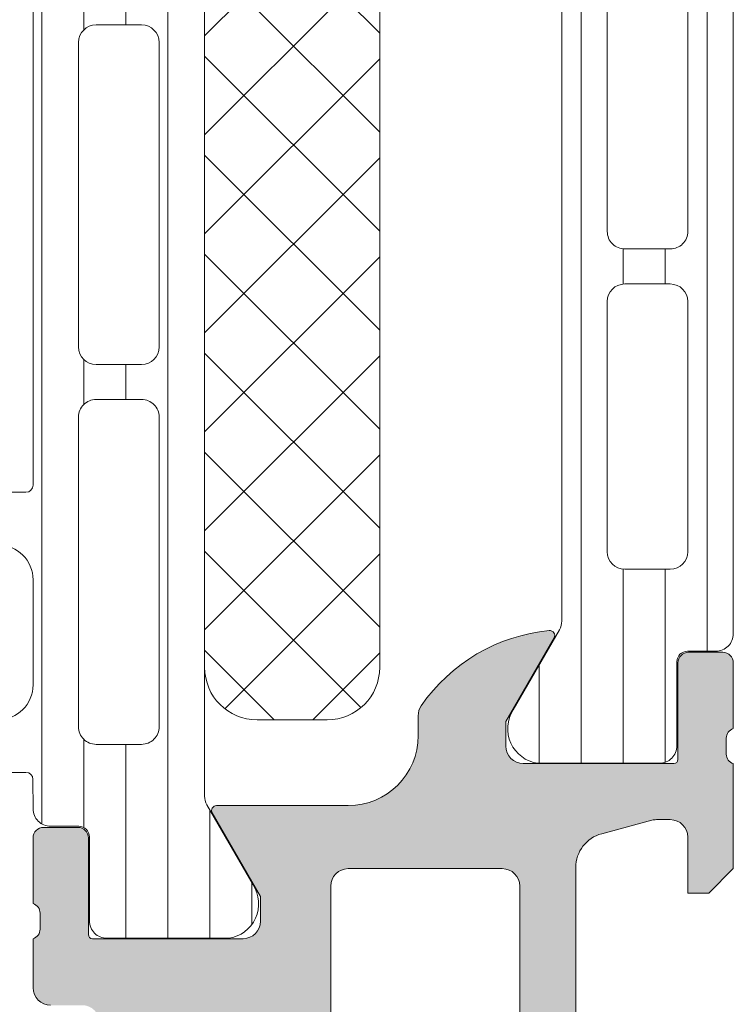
# Model space of a CAD drawing. Header units: millimetres. Extents: x 213386 to 506888, y 183055 to 450952.
# Tile 781 of 1056: x 392011 to 392031, y 319015 to 319043. Entities that reach past the tile are written whole.
import ezdxf

# ---------------------------------------------------------------- set-up
doc = ezdxf.new("R2010")
doc.units = ezdxf.units.MM
doc.layers.add('FASÁDA DETAILNÍ', color=255, linetype='Continuous', lineweight=0)
doc.layers.add('NOVA', color=255, linetype='Continuous', lineweight=0)

# ---------------------------------------------------------------- blocks, each defined once
blk = doc.blocks.new('A$C69D17D4D')
at = {"layer": 'FASÁDA DETAILNÍ'}
h = blk.add_hatch(dxfattribs=at)
h.set_pattern_fill('LINIE', color=256, scale=1.2, angle=90, style=0)
h.set_pattern_definition([(90, (-5930.206503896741, 1268.05732668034), (-1.2, 7.347638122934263e-17), [])])
edge = h.paths.add_edge_path()
edge.add_arc((-5948.180276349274, 1271.592023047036), 0.3000000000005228, 359.9979247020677, 449.9979247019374)
edge.add_line((-5948.180265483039, 1271.89202304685), (-5948.990596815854, 1271.892051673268))
edge.add_arc((-5948.990581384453, 1272.392048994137), 0.4999973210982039, 179.9976177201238, 269.99823168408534, ccw=False)
edge.add_line((-5949.490578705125, 1272.392069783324), (-5949.491899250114, 1273.233142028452))
edge.add_arc((-5949.691899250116, 1273.233142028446), 0.1999999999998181, 359.9999999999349, 450)
edge.add_line((-5949.691899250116, 1273.433142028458), (-5953.791899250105, 1273.433142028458))
edge.add_arc((-5953.791899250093, 1273.933142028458), 0.5, 180, 270, ccw=False)
edge.add_line((-5954.291899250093, 1273.933142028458), (-5954.291899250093, 1274.763891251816))
edge.add_arc((-5953.291899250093, 1274.763891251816), 1, 105.0000000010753, 179.9999999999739, ccw=False)
edge.add_line((-5953.550718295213, 1275.7298170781), (-5952.791899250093, 1275.933142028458))
edge.add_line((-5952.791899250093, 1275.933142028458), (-5952.791899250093, 1274.933142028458))
edge.add_line((-5952.791899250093, 1274.933142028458), (-5950.491899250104, 1274.933142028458))
edge.add_arc((-5950.493608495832, 1275.937268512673), 1.004127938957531, 270.0975300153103, 359.7659122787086)
edge.add_line((-5949.489488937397, 1275.933166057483), (-5949.489488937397, 1278.933044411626))
edge.add_arc((-5950.493608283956, 1278.929016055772), 1.004127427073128, 0.2298596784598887, 89.90248202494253)
edge.add_line((-5950.491899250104, 1279.933142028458), (-5952.791899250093, 1279.933142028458))
edge.add_line((-5952.791899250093, 1279.933142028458), (-5952.791899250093, 1278.933142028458))
edge.add_line((-5952.791899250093, 1278.933142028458), (-5953.550718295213, 1279.136466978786))
edge.add_arc((-5953.291899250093, 1280.102392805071), 1.000000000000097, 180, 254.999999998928, ccw=False)
edge.add_line((-5954.291899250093, 1280.102392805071), (-5954.291899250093, 1280.933142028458))
edge.add_arc((-5953.791899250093, 1280.933142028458), 0.5, 90, 180, ccw=False)
edge.add_line((-5953.791899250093, 1281.433142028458), (-5949.691899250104, 1281.433142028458))
edge.add_arc((-5949.693627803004, 1281.637315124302), 0.2041804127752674, 270.4850610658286, 358.8441310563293)
edge.add_line((-5949.489488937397, 1281.633196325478), (-5949.489466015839, 1307.47456313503))
edge.add_arc((-5948.989468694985, 1307.474547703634), 0.4999973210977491, 89.99761772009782, 179.9982316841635, ccw=False)
edge.add_line((-5948.989447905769, 1307.974545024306), (-5948.179116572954, 1307.974516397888))
edge.add_arc((-5948.179105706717, 1308.27451639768), 0.2999999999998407, 269.9979247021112, 359.9979247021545)
edge.add_line((-5947.879105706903, 1308.274505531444), (-5947.879350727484, 1310.67450392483))
edge.add_arc((-5947.379354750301, 1310.674488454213), 0.4999959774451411, 89.99762222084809, 179.9982271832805, ccw=False)
edge.add_line((-5947.379334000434, 1311.17448443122), (-5943.902792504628, 1311.174357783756))
edge.add_arc((-5944.045139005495, 1310.184544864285), 0.9999960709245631, -32.72909139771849, 81.81631665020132, ccw=False)
edge.add_line((-5943.20390593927, 1309.643879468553), (-5944.522458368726, 1307.360270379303))
edge.add_arc((-5944.089454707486, 1307.110254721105), 0.4999999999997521, 149.997928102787, 179.9978647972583)
edge.add_line((-5944.589454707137, 1307.11027335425), (-5944.590541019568, 1272.756004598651))
edge.add_arc((-5944.090541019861, 1272.755987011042), 0.5000000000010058, 179.9979846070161, 209.997921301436)
edge.add_line((-5944.523562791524, 1272.506002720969), (-5943.205175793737, 1270.222298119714))
edge.add_arc((-5944.046448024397, 1269.681693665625), 0.9999960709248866, -81.82046724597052, 32.7249408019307, ccw=False)
edge.add_line((-5943.904173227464, 1268.691870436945), (-5947.380714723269, 1268.69199708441))
edge.add_arc((-5947.380699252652, 1269.191993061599), 0.4999959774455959, 179.9976222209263, 269.9982271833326, ccw=False)
edge.add_line((-5947.880695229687, 1269.192013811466), (-5947.880276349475, 1271.592012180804))
edge = h.paths.add_edge_path(flags=16)
edge.add_line((-5947.690000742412, 1295.783135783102), (-5946.390006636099, 1295.783135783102))
edge.add_arc((-5946.390002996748, 1296.283132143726), 0.4999963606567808, 269.9995829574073, 360.0004170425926)
edge.add_line((-5945.890006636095, 1296.283135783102), (-5945.890006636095, 1305.133129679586))
edge.add_arc((-5946.390002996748, 1305.133133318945), 0.4999963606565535, 359.9995829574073, 450.0004170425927)
edge.add_line((-5946.390006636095, 1305.633129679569), (-5947.690000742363, 1305.633129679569))
edge.add_arc((-5947.690017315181, 1305.133129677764), 0.5000000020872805, 89.99810089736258, 179.9999997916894)
edge.add_line((-5948.190017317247, 1305.133129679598), (-5948.190017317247, 1296.283135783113))
edge.add_arc((-5947.690017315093, 1296.283135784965), 0.5000000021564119, 180.0000002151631, 270.0018990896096)
edge = h.paths.add_edge_path(flags=16)
edge.add_arc((-5947.690017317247, 1285.583129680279), 0.5, 179.9999999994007, 270)
edge.add_line((-5947.690017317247, 1285.083129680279), (-5946.390006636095, 1285.083129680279))
edge.add_arc((-5946.390006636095, 1285.583129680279), 0.5, 270, 360.0000000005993)
edge.add_line((-5945.890006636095, 1285.583129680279), (-5945.890006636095, 1294.283135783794))
edge.add_arc((-5946.390006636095, 1294.2831357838), 0.5, 6.253224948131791e-10, 89.99999999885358)
edge.add_line((-5946.390006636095, 1294.7831357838), (-5947.690017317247, 1294.7831357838))
edge.add_arc((-5947.690017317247, 1294.2831357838), 0.5, 89.99999999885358, 179.9999999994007)
edge.add_line((-5948.190017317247, 1294.2831357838), (-5948.190017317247, 1285.583129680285))
edge = h.paths.add_edge_path(flags=16)
edge.add_arc((-5946.390002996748, 1283.583133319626), 0.4999963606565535, 359.9995829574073, 450.0004170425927)
edge.add_line((-5946.390006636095, 1284.083129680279), (-5947.690000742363, 1284.083129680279))
edge.add_arc((-5947.690017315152, 1283.583129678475), 0.5000000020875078, 89.99810089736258, 179.9999997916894)
edge.add_line((-5948.190017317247, 1283.583129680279), (-5948.190017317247, 1274.733120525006))
edge.add_arc((-5947.690032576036, 1274.733120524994), 0.4999847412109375, 179.9999999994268, 270)
edge.add_line((-5947.690032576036, 1274.233135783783), (-5946.390021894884, 1274.233135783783))
edge.add_arc((-5946.390021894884, 1274.733151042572), 0.5000152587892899, 270, 360.0000000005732)
edge.add_line((-5945.890006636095, 1274.733151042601), (-5945.890006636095, 1283.583129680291))
h = blk.add_hatch(dxfattribs=at)
h.set_pattern_fill('_USER', color=256, scale=1.2, angle=90, style=0, pattern_type=0)
h.set_pattern_definition([(90, (0, 0), (-1.2, 7.347638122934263e-17), [])])
edge = h.paths.add_edge_path()
edge.add_line((-5934.456477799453, 1277.506049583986), (-5935.77494751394, 1275.222392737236))
edge.add_arc((-5934.933694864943, 1274.681757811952), 0.9999960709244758, 507.2729839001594, 621.8183919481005)
edge.add_line((-5935.076005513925, 1273.69193973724), (-5931.599464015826, 1273.69193973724))
edge.add_arc((-5931.599461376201, 1274.191935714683), 0.4999959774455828, 269.9996975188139, 360.0003024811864)
edge.add_line((-5931.099465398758, 1274.191938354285), (-5931.099797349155, 1276.591936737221))
edge.add_arc((-5930.799797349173, 1276.591936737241), 0.3000000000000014, 450, 539.9999999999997, ccw=False)
edge.add_line((-5930.799797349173, 1276.891936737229), (-5929.98946601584, 1276.891936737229))
edge.add_arc((-5929.989463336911, 1277.391934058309), 0.4999973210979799, 269.999693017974, 360.0003069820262)
edge.add_line((-5929.489466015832, 1277.391936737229), (-5929.489466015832, 1307.474411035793))
edge.add_arc((-5929.989463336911, 1307.474413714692), 0.4999973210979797, 359.9996930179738, 450.0003069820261)
edge.add_line((-5929.989466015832, 1307.974411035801), (-5930.799797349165, 1307.974411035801))
edge.add_arc((-5930.799797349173, 1308.274411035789), 0.3000000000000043, 180, 269.99999999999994, ccw=False)
edge.add_line((-5931.099797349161, 1308.274411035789), (-5931.099465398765, 1310.674409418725))
edge.add_arc((-5931.599461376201, 1310.674412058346), 0.4999959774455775, 359.9996975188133, 450.0003024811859)
edge.add_line((-5931.599464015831, 1311.174408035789), (-5935.076005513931, 1311.174408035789))
edge.add_arc((-5934.933694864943, 1310.184589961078), 0.9999960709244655, 458.1816080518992, 572.7270160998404)
edge.add_line((-5935.774947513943, 1309.643955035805), (-5934.456477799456, 1307.360298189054))
edge.add_arc((-5934.889490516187, 1307.110298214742), 0.5000000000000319, 360.000059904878, 389.9999965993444, ccw=False)
edge.add_line((-5934.389490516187, 1307.110298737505), (-5934.389490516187, 1277.756049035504))
edge.add_arc((-5934.889490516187, 1277.756049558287), 0.5000000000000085, 330.0000034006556, 359.9999400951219, ccw=False)
edge = h.paths.add_edge_path(flags=16)
edge.add_line((-5933.089479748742, 1298.082766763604), (-5933.089464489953, 1305.232791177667))
edge.add_arc((-5932.589420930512, 1305.232747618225), 0.5000435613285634, 450.0049911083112, 539.9950088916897, ccw=False)
edge.add_line((-5932.589464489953, 1305.732791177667), (-5931.289455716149, 1305.732791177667))
edge.add_arc((-5931.289483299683, 1305.232778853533), 0.5000123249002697, 360.00141220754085, 449.9968392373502, ccw=False)
edge.add_line((-5930.789470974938, 1305.232791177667), (-5930.789470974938, 1298.082766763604))
edge.add_arc((-5931.289514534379, 1298.082810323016), 0.5000435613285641, 270.0049911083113, 359.9950088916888, ccw=False)
edge.add_line((-5931.289470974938, 1297.582766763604), (-5932.589479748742, 1297.582766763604))
edge.add_arc((-5932.589436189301, 1298.082810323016), 0.5000435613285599, 180.0049911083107, 269.9950088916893, ccw=False)
edge = h.paths.add_edge_path(flags=16)
edge.add_line((-5933.089479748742, 1279.732767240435), (-5933.089479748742, 1286.882793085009))
edge.add_arc((-5932.589436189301, 1286.882749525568), 0.5000435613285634, 450.0049911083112, 539.9950088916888, ccw=False)
edge.add_line((-5932.589479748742, 1287.382793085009), (-5931.289470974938, 1287.382793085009))
edge.add_arc((-5931.289514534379, 1286.882749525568), 0.5000435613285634, 360.0049911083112, 449.9950088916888, ccw=False)
edge.add_line((-5930.789470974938, 1286.882793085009), (-5930.789470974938, 1279.732767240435))
edge.add_arc((-5931.289514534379, 1279.732810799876), 0.5000435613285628, 270.00499110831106, 359.99500889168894, ccw=False)
edge.add_line((-5931.289470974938, 1279.232767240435), (-5932.589479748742, 1279.232767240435))
edge.add_arc((-5932.589436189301, 1279.732810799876), 0.5000435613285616, 180.004991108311, 269.99500889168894, ccw=False)
edge = h.paths.add_edge_path(flags=16)
edge.add_line((-5933.089479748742, 1288.882793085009), (-5933.089479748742, 1296.082766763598))
edge.add_arc((-5932.589530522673, 1296.082817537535), 0.4999492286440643, 89.99418114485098, 180.0058188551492, ccw=False)
edge.add_line((-5932.589479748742, 1296.582766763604), (-5931.289470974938, 1296.582766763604))
edge.add_arc((-5931.289420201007, 1296.082817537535), 0.4999492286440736, 359.9941811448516, 450.00581885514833, ccw=False)
edge.add_line((-5930.789470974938, 1296.082766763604), (-5930.789470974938, 1288.882793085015))
edge.add_arc((-5931.289420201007, 1288.882742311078), 0.4999492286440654, 269.99418114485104, 360.005818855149, ccw=False)
edge.add_line((-5931.289470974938, 1288.382793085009), (-5932.589479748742, 1288.382793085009))
edge.add_arc((-5932.589530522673, 1288.882742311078), 0.4999492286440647, 179.994181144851, 270.005818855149, ccw=False)
h = blk.add_hatch(dxfattribs=at)
h.set_pattern_fill('NETZ', color=256, scale=2, angle=45, style=0)
h.set_pattern_definition([(45, (0, 0), (-1.414213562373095, 1.414213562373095), []), (135, (0, 0), (-1.414213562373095, -1.414213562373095), [])])
h.paths.add_polyline_path([(-5939.588731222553, 1276.433016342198, -0.4142135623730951), (-5941.088731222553, 1274.933016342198), (-5943.088731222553, 1274.933016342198, -0.4142135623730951), (-5944.588731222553, 1276.433016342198), (-5944.588731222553, 1303.433016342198, -0.4142135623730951), (-5943.088731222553, 1304.933016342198), (-5941.088731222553, 1304.933016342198, -0.4142135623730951), (-5939.588731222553, 1303.433016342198)])
h = blk.add_hatch(color=256, dxfattribs=at)
edge = h.paths.add_edge_path()
edge.add_arc((-5994.489398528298, 1256.682007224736), 0.5000674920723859, 180.0077324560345, 269.9922675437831, ccw=False)
edge.add_line((-5994.989466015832, 1256.681939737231), (-5994.989466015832, 1260.68193973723))
edge.add_arc((-5994.489398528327, 1260.681872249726), 0.5000674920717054, 450.00773245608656, 539.9922675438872, ccw=False)
edge.add_line((-5994.489466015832, 1261.181939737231), (-5993.189417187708, 1261.181939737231))
edge.add_arc((-5993.189454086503, 1260.681902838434), 0.5000369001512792, 360.00422797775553, 449.99577202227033, ccw=False)
edge.add_line((-5992.689417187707, 1260.681939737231), (-5992.689417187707, 1260.181939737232))
edge.add_line((-5992.689417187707, 1260.181939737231), (-5993.689417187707, 1260.181939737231))
edge.add_line((-5993.689417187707, 1260.181939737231), (-5993.689417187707, 1258.681939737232))
edge.add_arc((-5992.689454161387, 1258.68190276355), 0.9999630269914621, 539.9978814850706, 630.0021185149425)
edge.add_line((-5992.689417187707, 1257.681939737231), (-5988.689417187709, 1257.681939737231))
edge.add_arc((-5988.689494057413, 1258.682016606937), 1.000076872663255, 270.0044039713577, 359.9955960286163)
edge.add_line((-5987.689417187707, 1258.681939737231), (-5987.689417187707, 1260.181939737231))
edge.add_line((-5987.689417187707, 1260.181939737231), (-5988.689417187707, 1260.181939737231))
edge.add_line((-5988.689417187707, 1260.181939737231), (-5988.689417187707, 1260.681939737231))
edge.add_arc((-5988.189474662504, 1260.681997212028), 0.4999425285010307, 89.9934131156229, 180.0065868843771, ccw=False)
edge.add_line((-5988.189417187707, 1261.181939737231), (-5985.389429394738, 1261.181939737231))
edge.add_arc((-5985.389429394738, 1260.681939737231), 0.5000000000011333, 360.0000000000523, 450.0000000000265, ccw=False)
edge.add_line((-5984.889429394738, 1260.681939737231), (-5984.88942939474, 1260.481939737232))
edge.add_arc((-5985.389429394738, 1260.481939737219), 0.5000000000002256, 269.99999999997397, 359.99999999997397, ccw=False)
edge.add_line((-5985.389429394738, 1259.981939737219), (-5985.889429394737, 1259.981939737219))
edge.add_arc((-5985.889394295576, 1259.481904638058), 0.500035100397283, 450.0040217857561, 539.9959782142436)
edge.add_line((-5986.389429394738, 1259.481939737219), (-5986.389429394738, 1258.681936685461))
edge.add_arc((-5985.889412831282, 1258.681953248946), 0.5000165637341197, 180.0018979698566, 269.9981020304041)
edge.add_line((-5985.889429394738, 1258.181936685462), (-5954.589435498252, 1258.181936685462))
edge.add_line((-5954.589435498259, 1258.181936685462), (-5948.550977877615, 1258.614333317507))
edge.add_arc((-5948.589433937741, 1259.613553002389), 0.9999594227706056, 272.2040028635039, 359.9999999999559)
edge.add_line((-5947.589474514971, 1259.613553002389), (-5947.589474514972, 1266.282005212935))
edge.add_arc((-5948.089474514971, 1266.282005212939), 0.5000000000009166, 360.0000000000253, 449.9999999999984)
edge.add_line((-5948.089474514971, 1266.782005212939), (-5948.989474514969, 1266.782005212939))
edge.add_arc((-5948.989474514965, 1267.282005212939), 0.5000000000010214, 180.0000000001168, 270.0000000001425, ccw=False)
edge.add_line((-5949.489474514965, 1267.282005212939), (-5949.489474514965, 1268.682006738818))
edge.add_arc((-5949.568310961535, 1268.949527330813), 0.278895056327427, 286.4198764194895, 361.1645893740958)
edge.add_line((-5949.289473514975, 1268.955195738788), (-5949.289473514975, 1269.408789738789))
edge.add_arc((-5949.568341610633, 1269.414450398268), 0.2789255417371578, 358.8371299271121, 433.5754054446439)
edge.add_line((-5949.489474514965, 1269.681993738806), (-5949.489474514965, 1271.562004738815))
edge.add_arc((-5949.189474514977, 1271.562004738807), 0.3000000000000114, 450.00000000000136, 540, ccw=False)
edge.add_line((-5949.189474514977, 1271.862004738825), (-5948.209500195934, 1271.862004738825))
edge.add_arc((-5948.209500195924, 1271.562004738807), 0.2999999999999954, 360.0000000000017, 450.00000000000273, ccw=False)
edge.add_line((-5947.909500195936, 1271.562004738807), (-5947.909500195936, 1268.802006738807))
edge.add_arc((-5947.78950019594, 1268.802006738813), 0.1200000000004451, 539.9999999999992, 630)
edge.add_line((-5947.78950019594, 1268.682006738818), (-5943.489474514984, 1268.682006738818))
edge.add_arc((-5943.489474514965, 1269.182006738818), 0.5000000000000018, 269.9999999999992, 359.9999999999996)
edge.add_line((-5942.989474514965, 1269.182006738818), (-5942.989474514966, 1269.882006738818))
edge.add_line((-5942.989474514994, 1269.882006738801), (-5944.370969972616, 1272.274827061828))
edge.add_arc((-5944.251354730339, 1272.343886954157), 0.1381197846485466, 89.99999999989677, 209.9999999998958, ccw=False)
edge.add_line((-5944.251354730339, 1272.482006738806), (-5940.489474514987, 1272.482006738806))
edge.add_arc((-5940.489474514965, 1274.482006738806), 1.999999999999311, 270.0000000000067, 360.0000000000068)
edge.add_line((-5938.489474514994, 1274.482006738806), (-5938.489474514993, 1275.050002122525))
edge.add_arc((-5937.989474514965, 1275.050002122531), 0.5000000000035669, 505.5209282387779, 539.9999999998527, ccw=False)
edge.add_arc((-5934.279975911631, 1272.502528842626), 4.999999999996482, 455.34922800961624, 505.5209282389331, ccw=False)
edge.add_arc((-5934.72759429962, 1277.343880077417), 0.1381197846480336, 330.00000000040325, 457.70243749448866, ccw=False)
edge.add_line((-5934.607979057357, 1277.274820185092), (-5935.98947451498, 1274.881999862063))
edge.add_line((-5935.989474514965, 1274.88199986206), (-5935.989474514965, 1274.181999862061))
edge.add_arc((-5935.489474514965, 1274.181999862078), 0.5, 540, 630)
edge.add_line((-5935.489474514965, 1273.681999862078), (-5931.189448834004, 1273.681999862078))
edge.add_arc((-5931.189448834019, 1273.801999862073), 0.1199999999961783, 270, 359.9999999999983)
edge.add_line((-5931.069448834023, 1273.801999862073), (-5931.069448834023, 1276.561997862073))
edge.add_arc((-5930.769448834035, 1276.561997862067), 0.2999999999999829, 90, 180.0000000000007, ccw=False)
edge.add_line((-5930.769448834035, 1276.861997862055), (-5929.789474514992, 1276.861997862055))
edge.add_arc((-5929.789474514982, 1276.561997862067), 0.300000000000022, 360.00000000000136, 450, ccw=False)
edge.add_line((-5929.489474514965, 1276.561997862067), (-5929.489474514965, 1274.681986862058))
edge.add_arc((-5929.410607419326, 1274.414443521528), 0.2789255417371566, 466.424594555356, 541.1628700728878)
edge.add_line((-5929.689475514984, 1274.408782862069), (-5929.689475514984, 1273.955188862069))
edge.add_arc((-5929.410638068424, 1273.949520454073), 0.2788950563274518, 538.8354106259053, 613.5801235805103)
edge.add_line((-5929.489474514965, 1273.681999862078), (-5929.489474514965, 1270.681941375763))
edge.add_line((-5929.489474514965, 1270.681941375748), (-5930.189546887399, 1269.981838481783))
edge.add_line((-5930.189546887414, 1269.981838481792), (-5930.78955299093, 1269.981838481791))
edge.add_line((-5930.789552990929, 1269.981838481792), (-5930.789552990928, 1271.581844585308))
edge.add_arc((-5931.289562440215, 1271.581835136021), 0.5000094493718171, 360.0010827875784, 449.9989172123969)
edge.add_line((-5931.289552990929, 1272.081844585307), (-5931.684981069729, 1272.081844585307))
edge.add_arc((-5931.684981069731, 1271.581844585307), 0.5000000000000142, 450.0000000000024, 465.0000000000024)
edge.add_line((-5931.814390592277, 1272.064807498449), (-5933.24827734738, 1271.680598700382))
edge.add_arc((-5932.989458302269, 1270.714672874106), 1.000000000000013, 465.0000000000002, 540.0000000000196)
edge.add_line((-5933.989458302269, 1270.714672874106), (-5933.989458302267, 1264.981850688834))
edge.add_line((-5933.989458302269, 1264.981850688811), (-5930.789552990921, 1264.981850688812))
edge.add_line((-5930.789552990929, 1264.981850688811), (-5930.789552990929, 1265.78183848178))
edge.add_line((-5930.789552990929, 1265.78183848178), (-5930.189546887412, 1265.781838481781))
edge.add_line((-5930.189546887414, 1265.78183848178), (-5929.489565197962, 1264.569405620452))
edge.add_line((-5929.48956519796, 1264.569405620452), (-5929.489565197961, 1263.48185068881))
edge.add_line((-5929.48956519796, 1263.481850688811), (-5944.48947451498, 1263.481850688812))
edge.add_arc((-5944.489474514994, 1262.981850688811), 0.5000000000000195, 449.9999999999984, 540.0000000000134)
edge.add_line((-5944.989474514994, 1262.981850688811), (-5944.989474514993, 1257.181939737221))
edge.add_arc((-5945.989474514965, 1257.181939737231), 1, 270, 360.00000000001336, ccw=False)
edge.add_line((-5945.989474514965, 1256.181939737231), (-5994.489466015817, 1256.181939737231))
edge = h.paths.add_edge_path(flags=16)
edge.add_line((-5935.589458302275, 1265.78183848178), (-5935.589458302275, 1270.18183848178))
edge.add_arc((-5936.089458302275, 1270.181838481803), 0.5000000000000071, 360.0000000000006, 449.9999999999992)
edge.add_line((-5936.089458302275, 1270.681838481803), (-5940.489458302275, 1270.681838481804))
edge.add_arc((-5940.489458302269, 1270.181838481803), 0.4999999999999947, 449.9999999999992, 540.0000000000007)
edge.add_line((-5940.989458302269, 1270.181838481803), (-5940.989458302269, 1265.781838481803))
edge.add_arc((-5940.489458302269, 1265.78183848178), 0.5, 540, 630)
edge.add_line((-5940.489458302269, 1265.28183848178), (-5936.089458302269, 1265.28183848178))
edge.add_arc((-5936.089458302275, 1265.78183848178), 0.4999999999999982, 270, 360.0000000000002)
for p, q in [((-5929.489466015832, 1277.391936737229), (-5929.489466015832, 1307.474411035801)), ((-5934.389490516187, 1307.110298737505), (-5934.389490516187, 1277.756049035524)), ((-5933.089479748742, 1288.882793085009), (-5933.089479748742, 1296.082766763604)), ((-5930.789470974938, 1296.082766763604), (-5930.789470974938, 1288.882793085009)), ((-5931.289470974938, 1288.382793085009), (-5932.589479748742, 1288.382793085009)), ((-5932.589479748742, 1287.382793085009), (-5931.289470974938, 1287.382793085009)), ((-5933.089479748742, 1279.732767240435), (-5933.089479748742, 1286.882793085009)), ((-5930.789470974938, 1286.882793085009), (-5930.789470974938, 1279.732767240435)), ((-5931.289470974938, 1279.232767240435), (-5932.589479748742, 1279.232767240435)), ((-5934.456477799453, 1277.506049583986), (-5935.774947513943, 1275.222392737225)), ((-5934.607979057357, 1277.274820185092), (-5935.989474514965, 1274.88199986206)), ((-5930.799797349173, 1276.891936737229), (-5929.989466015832, 1276.891936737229)), ((-5930.769448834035, 1276.861997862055), (-5929.789474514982, 1276.861997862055)), ((-5931.099465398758, 1274.191938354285), (-5931.099797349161, 1276.591936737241)), ((-5931.069448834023, 1273.801999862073), (-5931.069448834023, 1276.561997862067)), ((-5929.489474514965, 1276.561997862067), (-5929.489474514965, 1274.681986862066)), ((-5938.489474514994, 1274.482006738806), (-5938.489474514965, 1275.050002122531)), ((-5935.989474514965, 1274.88199986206), (-5935.989474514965, 1274.181999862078)), ((-5929.689475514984, 1274.408782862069), (-5929.689475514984, 1273.955188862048)), ((-5935.489474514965, 1273.681999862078), (-5931.189448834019, 1273.681999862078)), ((-5935.076005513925, 1273.69193973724), (-5931.599464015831, 1273.69193973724)), ((-5929.489474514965, 1273.681999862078), (-5929.489474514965, 1270.681941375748)), ((-5944.251354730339, 1272.482006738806), (-5940.489474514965, 1272.482006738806)), ((-5942.989474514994, 1269.882006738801), (-5944.370969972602, 1272.274827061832)), ((-5949.189474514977, 1271.862004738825), (-5948.209500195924, 1271.862004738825)), ((-5931.814390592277, 1272.064807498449), (-5933.248277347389, 1271.68059870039)), ((-5931.289552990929, 1272.081844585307), (-5931.684981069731, 1272.081844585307)), ((-5949.489474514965, 1269.681993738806), (-5949.489474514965, 1271.562004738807)), ((-5947.909500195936, 1271.562004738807), (-5947.909500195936, 1268.802006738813)), ((-5930.789552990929, 1269.981838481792), (-5930.789552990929, 1271.581844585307)), ((-5933.989458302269, 1270.714672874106), (-5933.989458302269, 1264.981850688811)), ((-5936.089458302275, 1270.681838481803), (-5940.489458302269, 1270.681838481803)), ((-5929.489474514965, 1270.681941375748), (-5930.189546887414, 1269.981838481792)), ((-5940.989458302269, 1270.181838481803), (-5940.989458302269, 1265.78183848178)), ((-5935.589458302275, 1265.78183848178), (-5935.589458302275, 1270.181838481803)), ((-5942.989474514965, 1269.182006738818), (-5942.989474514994, 1269.882006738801)), ((-5930.189546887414, 1269.981838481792), (-5930.789552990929, 1269.981838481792)), ((-5949.289473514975, 1268.955195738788), (-5949.289473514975, 1269.408789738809)), ((-5949.489474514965, 1267.282005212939), (-5949.489474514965, 1268.682006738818)), ((-5947.78950019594, 1268.682006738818), (-5943.489474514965, 1268.682006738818))]:
    blk.add_line(p, q, dxfattribs=at)
for points in [[(-5950.491899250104, 1274.933142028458, 0.4125193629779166), (-5949.489488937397, 1275.933166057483), (-5949.489488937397, 1278.93304441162, 0.4125410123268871), (-5950.491899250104, 1279.933142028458)], [(-5953.791899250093, 1281.433142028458), (-5949.691899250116, 1281.433142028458, 0.4058498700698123), (-5949.489488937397, 1281.633196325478), (-5949.489466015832, 1307.474563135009, -0.4142167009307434)], [(-5944.589454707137, 1307.11027335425), (-5944.59054101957, 1272.756004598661, 0.1316522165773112), (-5944.523562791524, 1272.506002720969), (-5943.20517579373, 1270.222298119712, -0.5460410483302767), (-5943.904173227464, 1268.691870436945), (-5947.380714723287, 1268.691997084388, -0.4142166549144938), (-5947.880695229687, 1269.192013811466), (-5947.88027634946, 1271.592012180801, 0.4142135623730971), (-5948.180265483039, 1271.89202304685), (-5948.990596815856, 1271.892051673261, -0.4142167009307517), (-5949.490578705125, 1272.392069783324), (-5949.491899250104, 1273.233142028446, 0.414213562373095), (-5949.691899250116, 1273.433142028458), (-5953.791899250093, 1273.433142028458, -0.414213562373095)]]:
    blk.add_lwpolyline(points, format="xyb", dxfattribs=at)
for points in [[(-5944.588731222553, 1303.433016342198), (-5944.588731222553, 1276.433016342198, 0.414213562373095), (-5943.088731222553, 1274.933016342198), (-5941.088731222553, 1274.933016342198, 0.414213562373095), (-5939.588731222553, 1276.433016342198), (-5939.588731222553, 1303.433016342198, 0.414213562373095), (-5941.088731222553, 1304.933016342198), (-5943.088731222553, 1304.933016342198, 0.414213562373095)], [(-5948.190017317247, 1285.583129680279, 0.4142135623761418), (-5947.690017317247, 1285.083129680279), (-5946.390006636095, 1285.083129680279, 0.4142135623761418), (-5945.890006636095, 1285.583129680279), (-5945.890006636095, 1294.2831357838, 0.4142135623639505), (-5946.390006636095, 1294.7831357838), (-5947.690017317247, 1294.7831357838, 0.414213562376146), (-5948.190017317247, 1294.2831357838)], [(-5945.890006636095, 1283.583129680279, 0.4142178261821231), (-5946.390006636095, 1284.083129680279), (-5947.690000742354, 1284.083129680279, 0.4142232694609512), (-5948.190017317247, 1283.583129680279), (-5948.190017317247, 1274.733120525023, 0.4142135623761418), (-5947.690032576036, 1274.233135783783), (-5946.390021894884, 1274.233135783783, 0.4142135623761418), (-5945.890006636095, 1274.733151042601)]]:
    blk.add_lwpolyline(points, format="xyb", close=True, dxfattribs=at)
for centre, radius, start, end in [((-5932.589530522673, 1288.882742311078), 0.4999492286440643, 179.9941811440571, 270.0058188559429), ((-5931.289420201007, 1288.882742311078), 0.4999492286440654, 269.9941811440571, 0.005818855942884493), ((-5932.589436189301, 1286.882749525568), 0.5000435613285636, 90.00499110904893, 179.9950088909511), ((-5931.289514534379, 1286.882749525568), 0.5000435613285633, 0.004991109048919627, 89.99500889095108), ((-5932.589436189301, 1279.732810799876), 0.5000435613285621, 180.0049911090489, 269.9950088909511), ((-5931.289514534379, 1279.732810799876), 0.5000435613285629, 270.0049911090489, 359.9950088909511), ((-5934.889490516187, 1277.756049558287), 0.5000000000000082, 330.0000034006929, 359.9999400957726), ((-5934.279975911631, 1272.502528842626), 4.999999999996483, 95.34922801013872, 145.5209282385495), ((-5934.72759429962, 1277.343880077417), 0.1381197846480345, 329.9999999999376, 97.70243749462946), ((-5929.989463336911, 1277.391934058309), 0.4999973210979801, 269.9996930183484, 0.0003069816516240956), ((-5930.799797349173, 1276.591936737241), 0.3000000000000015, 90, 180), ((-5930.769448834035, 1276.561997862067), 0.2999999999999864, 90, 180), ((-5929.789474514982, 1276.561997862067), 0.3000000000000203, 0, 90), ((-5937.989474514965, 1275.050002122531), 0.5000000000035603, 145.5209282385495, 180), ((-5934.933694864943, 1274.681757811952), 0.9999960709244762, 147.2729839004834, 261.818391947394), ((-5929.410607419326, 1274.414443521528), 0.2789255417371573, 106.4245945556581, 181.1628700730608), ((-5940.489474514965, 1274.482006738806), 1.999999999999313, 270, 0), ((-5935.489474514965, 1274.181999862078), 0.5, 180, 270), ((-5931.599461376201, 1274.191935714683), 0.4999959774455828, 269.9996975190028, 0.0003024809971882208), ((-5929.410638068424, 1273.949520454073), 0.2788950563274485, 178.8354106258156, 253.5801235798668), ((-5931.189448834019, 1273.801999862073), 0.1199999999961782, 270, 0), ((-5944.251354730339, 1272.343886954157), 0.1381197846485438, 90, 210.0000000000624), ((-5949.189474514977, 1271.562004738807), 0.3000000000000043, 90, 180), ((-5948.209500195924, 1271.562004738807), 0.2999999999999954, 0, 90), ((-5931.684981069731, 1271.581844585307), 0.5000000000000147, 90, 104.9999999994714), ((-5931.289562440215, 1271.581835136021), 0.5000094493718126, 0.001082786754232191, 89.99891721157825), ((-5932.989458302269, 1270.714672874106), 1.000000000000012, 104.9999999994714, 180), ((-5940.489458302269, 1270.181838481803), 0.4999999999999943, 90, 180), ((-5936.089458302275, 1270.181838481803), 0.5000000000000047, 0, 90), ((-5949.568341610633, 1269.414450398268), 0.2789255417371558, 358.8371299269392, 73.57540544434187), ((-5943.489474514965, 1269.182006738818), 0.5000000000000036, 270, 0), ((-5949.568310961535, 1268.949527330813), 0.2788950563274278, 286.4198764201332, 1.164589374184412), ((-5947.78950019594, 1268.802006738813), 0.1200000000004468, 180, 270), ((-5948.989474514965, 1267.282005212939), 0.5000000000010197, 180, 270)]:
    blk.add_arc(centre, radius, start, end, dxfattribs=at)

msp = doc.modelspace()

# ---------------------------------------------------------------- block references
at = {"layer": 'NOVA', "ltscale": 300}
msp.add_blockref('A$C69D17D4D', (397960.6382589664, 317748.1544064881), dxfattribs=at)

doc.saveas('drawing.dxf')
